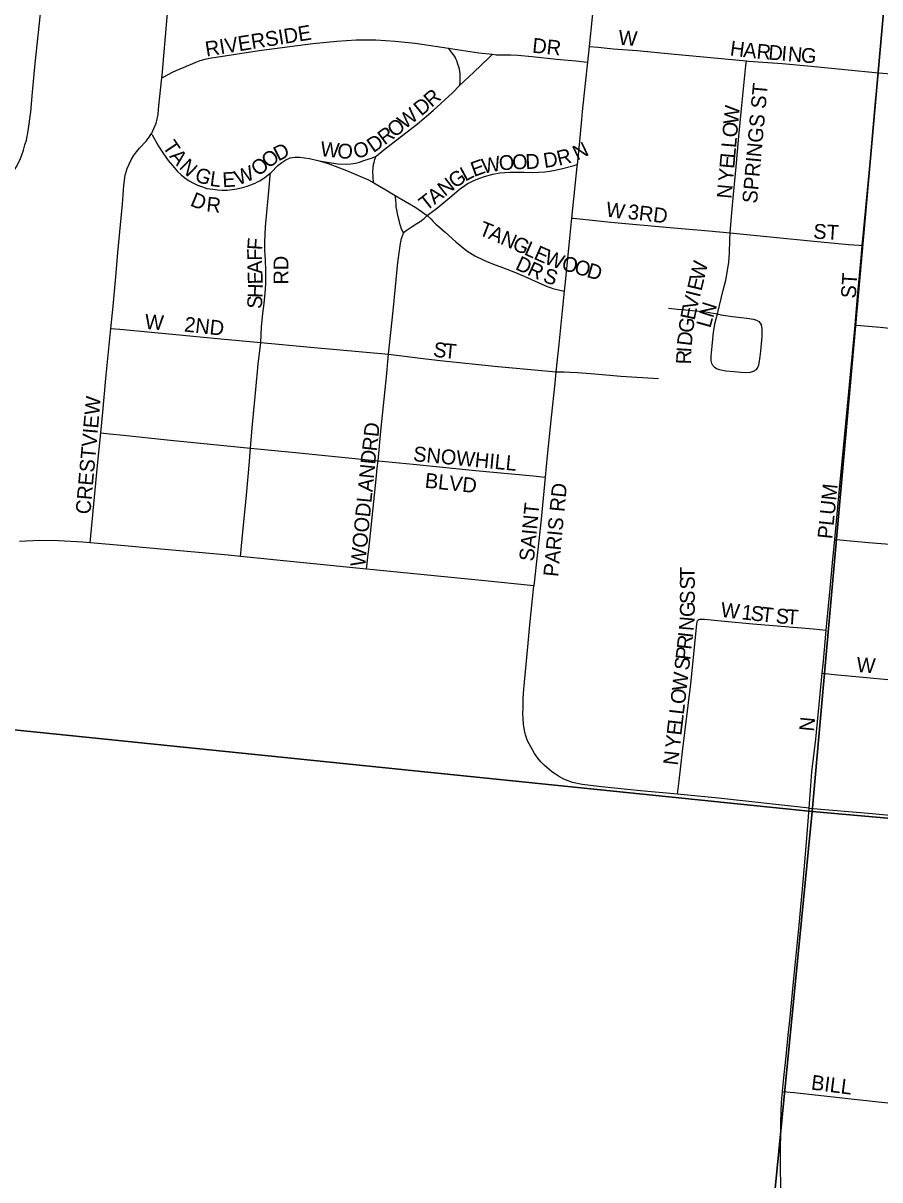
# Model space of a CAD drawing. Extents: x -209 to 4852, y 0 to 905.
# Drawn here: x 100.81 to 111.72, y 290.63 to 305.36 of the extents above; entities that cross this region are included whole.
import ezdxf

# ---------------------------------------------------------------- set-up
doc = ezdxf.new("R2010")
doc.units = 0
for name, color, linetype in [('GM_X_Airport_Location_Class_2', 7, 'Continuous'), ('GM_X_Airport_Location_Class_3', 7, 'Continuous'), ('GM_X_County_Subdivision_Text', 7, 'Continuous'), ('GM_X_Minor_River', 7, 'Continuous')]:
    doc.layers.add(name, color=color, linetype=linetype)

msp = doc.modelspace()

# ---------------------------------------------------------------- linework, layer by layer
at = {"layer": 'GM_X_Airport_Location_Class_2'}
for points in [[(102.579, 304.661), (102.582, 304.691), (102.604, 304.939), (102.647, 305.433), (102.71, 306.049), (102.749, 306.469), (102.76, 306.59)], [(108.119, 306.081), (108.06, 305.432), (108.02, 305.059)], [(100.345, 303.068), (100.437, 303.146), (100.521, 303.235), (100.56, 303.282), (100.596, 303.329), (100.659, 303.419), (100.72, 303.524), (100.762, 303.603), (100.775, 303.632), (100.789, 303.669), (100.815, 303.738), (100.833, 303.809), (100.851, 303.867), (100.876, 303.986), (100.908, 304.229), (100.931, 304.477), (100.964, 304.844), (101.082, 305.956), (101.084, 305.973)], [(102.579, 304.661), (102.603, 304.674), (102.713, 304.732), (102.76, 304.754), (102.861, 304.797), (103.001, 304.857), (103.065, 304.88), (103.147, 304.903), (103.207, 304.915), (103.267, 304.925), (103.818, 305.01), (104.5, 305.097), (104.806, 305.127), (105.053, 305.143), (105.303, 305.143), (105.551, 305.126), (105.806, 305.1), (106.227, 305.04)], [(106.227, 305.04), (106.617, 304.977), (106.787, 304.96)], [(106.375, 304.565), (106.376, 304.608), (106.377, 304.662), (106.376, 304.707), (106.371, 304.747), (106.364, 304.789), (106.349, 304.835), (106.334, 304.876), (106.322, 304.903), (106.312, 304.925), (106.297, 304.949), (106.281, 304.971), (106.227, 305.04)], [(108.02, 305.059), (107.999, 304.861)], [(108.02, 305.059), (108.133, 305.049), (108.325, 305.031), (108.633, 305.008), (109.063, 304.968), (110.023, 304.877)], [(106.375, 304.565), (106.423, 304.613), (106.551, 304.733), (106.742, 304.917), (106.787, 304.96)], [(106.787, 304.96), (106.834, 304.955), (106.87, 304.953), (107.022, 304.953), (107.112, 304.949), (107.296, 304.932), (107.606, 304.9), (107.852, 304.875), (107.999, 304.861)], [(107.999, 304.861), (107.969, 304.589), (107.933, 304.23), (107.922, 304.13), (107.885, 303.717), (107.868, 303.556)], [(109.817, 302.685), (109.838, 302.947), (109.859, 303.177), (109.892, 303.526), (109.928, 303.918), (109.961, 304.266), (110.017, 304.816), (110.023, 304.877)], [(110.023, 304.877), (110.049, 304.874), (110.479, 304.842), (110.848, 304.807), (111.706, 304.724)], [(111.499, 302.525), (111.519, 302.741), (111.597, 303.542), (111.656, 304.221), (111.674, 304.404), (111.699, 304.65), (111.706, 304.724)], [(111.706, 304.724), (111.712, 304.724), (111.959, 304.701), (112.76, 304.623), (112.913, 304.609)], [(102.443, 303.948), (102.449, 303.957), (102.477, 304.014), (102.504, 304.083), (102.519, 304.134), (102.529, 304.193), (102.536, 304.262), (102.549, 304.383), (102.579, 304.661)], [(105.307, 303.664), (105.405, 303.743), (105.497, 303.815), (105.835, 304.076), (106.034, 304.244), (106.279, 304.469), (106.375, 304.565)], [(101.928, 301.469), (101.957, 301.753), (101.991, 302.126), (102.018, 302.436), (102.078, 303.053), (102.095, 303.288), (102.105, 303.389), (102.112, 303.424), (102.117, 303.448), (102.121, 303.464), (102.137, 303.506), (102.16, 303.562), (102.187, 303.616), (102.218, 303.669), (102.253, 303.717), (102.292, 303.764), (102.377, 303.855), (102.417, 303.904), (102.443, 303.948)], [(102.443, 303.948), (102.452, 303.933), (102.533, 303.79), (102.588, 303.707), (102.658, 303.61), (102.737, 303.514), (102.778, 303.468), (102.822, 303.425), (102.87, 303.387), (102.926, 303.35), (102.981, 303.319), (103.033, 303.296), (103.093, 303.272), (103.152, 303.253), (103.228, 303.241), (103.287, 303.233), (103.345, 303.231), (103.408, 303.232), (103.475, 303.237), (103.534, 303.247), (103.592, 303.259), (103.651, 303.277), (103.711, 303.298), (103.767, 303.321), (103.797, 303.338), (103.824, 303.351), (103.854, 303.369), (103.887, 303.393), (103.957, 303.448)], [(104.566, 303.607), (104.581, 303.605), (104.734, 303.579), (104.817, 303.566), (104.925, 303.56), (104.984, 303.565), (105.043, 303.576), (105.093, 303.588), (105.151, 303.606), (105.206, 303.625), (105.26, 303.644), (105.307, 303.664)], [(105.277, 303.323), (105.275, 303.34), (105.268, 303.383), (105.267, 303.422), (105.265, 303.446), (105.265, 303.471), (105.268, 303.506), (105.275, 303.56), (105.28, 303.584), (105.284, 303.602), (105.289, 303.619), (105.298, 303.645), (105.307, 303.664)], [(103.957, 303.448), (103.968, 303.457), (104.056, 303.543), (104.105, 303.581), (104.155, 303.616), (104.211, 303.64), (104.271, 303.649), (104.333, 303.649), (104.395, 303.643), (104.456, 303.634), (104.566, 303.607)], [(104.566, 303.607), (104.581, 303.605), (104.696, 303.569), (104.93, 303.481), (105.1, 303.41), (105.209, 303.36), (105.277, 303.323)], [(105.956, 302.908), (106.093, 303.009), (106.269, 303.159), (106.363, 303.238), (106.468, 303.31), (106.524, 303.339), (106.581, 303.364), (106.689, 303.406), (106.793, 303.434), (106.884, 303.451), (107.009, 303.461), (107.192, 303.459), (107.296, 303.457), (107.456, 303.465), (107.521, 303.473), (107.587, 303.485), (107.679, 303.504), (107.831, 303.546), (107.868, 303.556)], [(107.868, 303.556), (107.865, 303.533), (107.795, 302.875)], [(103.836, 301.29), (103.847, 301.488), (103.864, 301.661), (103.879, 301.786), (103.89, 301.875), (103.899, 301.969), (103.903, 302.045), (103.903, 302.118), (103.901, 302.207), (103.898, 302.345), (103.889, 302.457), (103.887, 302.574), (103.898, 302.764), (103.947, 303.312), (103.955, 303.42), (103.957, 303.448)], [(105.277, 303.323), (105.43, 303.233), (105.551, 303.162)], [(105.551, 303.162), (105.814, 303.008), (105.956, 302.908)], [(105.657, 302.682), (105.651, 302.695), (105.632, 302.735), (105.623, 302.762), (105.613, 302.789), (105.6, 302.843), (105.585, 302.908), (105.57, 302.979), (105.564, 303.016), (105.56, 303.058), (105.553, 303.14), (105.551, 303.162)], [(105.657, 302.682), (105.67, 302.701), (105.688, 302.716), (105.751, 302.758), (105.827, 302.805), (105.848, 302.818), (105.866, 302.83), (105.885, 302.843), (105.906, 302.859), (105.92, 302.871), (105.932, 302.883), (105.956, 302.908)], [(105.956, 302.908), (106.003, 302.864), (106.035, 302.831), (106.068, 302.797), (106.118, 302.756), (106.185, 302.695), (106.322, 302.573), (106.417, 302.496), (106.462, 302.459), (106.565, 302.396), (106.678, 302.339), (106.791, 302.293), (106.916, 302.246), (107.08, 302.184), (107.201, 302.13), (107.454, 302.016), (107.512, 301.994), (107.538, 301.986), (107.559, 301.979), (107.647, 301.957), (107.702, 301.945)], [(107.795, 302.875), (107.768, 302.619), (107.713, 302.057), (107.702, 301.945)], [(107.795, 302.875), (107.816, 302.873), (107.939, 302.86), (108.298, 302.823), (109.046, 302.757), (109.543, 302.711), (109.817, 302.685)], [(105.464, 301.143), (105.523, 301.694), (105.552, 302.001), (105.583, 302.308), (105.609, 302.491), (105.619, 302.553), (105.632, 302.614), (105.657, 302.682)], [(109.654, 301.654), (109.729, 301.958), (109.76, 302.085), (109.784, 302.206), (109.799, 302.312), (109.809, 302.428), (109.814, 302.599), (109.817, 302.685)], [(109.817, 302.685), (110.409, 302.628), (110.841, 302.587), (111.322, 302.539), (111.46, 302.528), (111.499, 302.525)], [(111.409, 301.513), (111.414, 301.566), (111.44, 301.876), (111.484, 302.37), (111.499, 302.525)], [(107.702, 301.945), (107.678, 301.694), (107.632, 301.27), (107.597, 300.919)], [(109.029, 301.728), (109.144, 301.717), (109.246, 301.707), (109.507, 301.683), (109.601, 301.666), (109.654, 301.654)], [(109.613, 300.983), (109.596, 300.998), (109.582, 301.023), (109.574, 301.059), (109.573, 301.119), (109.586, 301.245), (109.605, 301.423), (109.627, 301.544), (109.654, 301.654)], [(109.654, 301.654), (109.699, 301.644), (109.848, 301.621), (109.955, 301.61), (110.03, 301.599), (110.115, 301.588), (110.152, 301.576), (110.181, 301.56), (110.2, 301.538), (110.214, 301.512)], [(101.799, 300.14), (101.825, 300.403), (101.863, 300.834), (101.928, 301.469)], [(101.928, 301.469), (102.044, 301.459), (102.712, 301.398), (103.327, 301.339), (103.836, 301.29)], [(110.151, 300.947), (110.169, 300.973), (110.183, 301.008), (110.192, 301.055), (110.2, 301.111), (110.207, 301.182), (110.223, 301.367), (110.226, 301.429), (110.224, 301.473), (110.214, 301.512)], [(111.149, 298.783), (111.202, 299.337), (111.271, 300.081), (111.409, 301.513)], [(111.409, 301.513), (111.475, 301.507), (111.728, 301.484), (112.053, 301.454), (112.429, 301.419), (112.879, 301.378)], [(103.707, 299.947), (103.729, 300.205), (103.773, 300.694), (103.806, 301.013), (103.836, 301.29)], [(103.836, 301.29), (104.471, 301.23), (105.464, 301.143)], [(105.332, 299.786), (105.368, 300.163), (105.442, 300.898), (105.455, 301.05), (105.464, 301.143)], [(105.464, 301.143), (105.941, 301.083), (106.124, 301.061), (106.859, 300.986), (107.466, 300.929), (107.597, 300.919)], [(107.597, 300.919), (107.582, 300.775), (107.536, 300.342), (107.486, 299.848), (107.46, 299.577)], [(107.597, 300.919), (107.702, 300.917), (107.779, 300.915), (107.873, 300.908), (108.092, 300.89), (108.422, 300.862), (108.905, 300.833)], [(109.613, 300.983), (109.642, 300.962), (109.678, 300.948), (109.718, 300.938), (109.762, 300.931), (109.866, 300.92), (109.953, 300.913), (110.015, 300.91), (110.074, 300.914), (110.115, 300.926), (110.151, 300.947)], [(101.666, 298.741), (101.683, 298.919), (101.759, 299.723), (101.799, 300.14)], [(101.799, 300.14), (101.915, 300.129), (102.09, 300.11), (102.646, 300.053), (103.707, 299.947)], [(103.579, 298.566), (103.592, 298.701), (103.6, 298.792), (103.655, 299.347), (103.693, 299.778), (103.698, 299.84), (103.707, 299.947)], [(103.707, 299.947), (104.279, 299.89), (105.332, 299.786)], [(105.182, 298.406), (105.206, 298.597), (105.213, 298.657), (105.306, 299.549), (105.322, 299.693), (105.332, 299.786)], [(105.332, 299.786), (105.777, 299.741), (106.574, 299.663), (107.306, 299.592), (107.46, 299.577)], [(107.46, 299.577), (107.407, 299.043), (107.316, 298.193)], [(111.041, 297.628), (111.091, 298.161), (111.125, 298.533), (111.149, 298.783)], [(111.149, 298.783), (111.212, 298.777), (111.58, 298.745), (111.957, 298.713), (112.507, 298.664), (112.621, 298.654)], [(109.405, 297.755), (109.419, 297.765), (109.429, 297.768), (109.442, 297.769), (109.455, 297.769), (109.489, 297.767), (109.744, 297.743), (110.105, 297.711), (110.416, 297.684), (110.879, 297.644), (111.041, 297.628)], [(109.147, 295.542), (109.166, 295.709), (109.208, 296.082), (109.316, 296.947), (109.392, 297.703), (109.395, 297.729), (109.397, 297.74), (109.4, 297.748), (109.405, 297.755)], [(110.989, 297.08), (111.004, 297.232), (111.041, 297.628)], [(110.822, 295.363), (110.844, 295.647), (110.858, 295.826), (110.906, 296.24), (110.989, 297.08)], [(110.989, 297.08), (111.029, 297.076), (111.142, 297.064), (111.512, 297.029), (111.873, 296.995), (112.229, 296.966), (112.458, 296.944)], [(110.822, 295.363), (111.625, 295.294), (112.308, 295.231)], [(110.482, 291.757), (110.633, 291.741), (111.436, 291.655), (111.823, 291.61), (111.966, 291.591)]]:
    msp.add_lwpolyline(points, dxfattribs=at)
at = {"layer": 'GM_X_County_Subdivision_Text'}
for points in [[(107.316, 298.193), (106.692, 298.257), (105.273, 298.397), (105.182, 298.406), (103.579, 298.566), (103.421, 298.582), (102.805, 298.637), (102.565, 298.659), (102.006, 298.712), (101.666, 298.741), (101.57, 298.75), (101.261, 298.768), (101.024, 298.77), (100.763, 298.758)], [(107.583, 295.8), (107.542, 295.829), (107.447, 295.908), (107.405, 295.951), (107.365, 295.997), (107.326, 296.057), (107.276, 296.142), (107.235, 296.221), (107.211, 296.294), (107.197, 296.353), (107.184, 296.433), (107.178, 296.506), (107.177, 296.574), (107.178, 296.63), (107.179, 296.699), (107.18, 296.764), (107.189, 296.878), (107.239, 297.415), (107.266, 297.697), (107.316, 298.193)], [(110.822, 295.363), (109.667, 295.489), (109.232, 295.534), (109.147, 295.542), (108.673, 295.585), (108.176, 295.633), (107.93, 295.664), (107.81, 295.691), (107.752, 295.709), (107.696, 295.733), (107.643, 295.761), (107.591, 295.794), (107.583, 295.8)], [(110.476, 291.677), (110.477, 291.698), (110.482, 291.757), (110.494, 291.891), (110.531, 292.206), (110.557, 292.473), (110.58, 292.7), (110.629, 293.194), (110.696, 293.873), (110.747, 294.429), (110.788, 294.924), (110.822, 295.363)], [(110.43, 287.491), (110.44, 287.575), (110.459, 287.768), (110.474, 287.972), (110.481, 288.193), (110.474, 288.634), (110.47, 289.222), (110.468, 289.717), (110.463, 290.09), (110.461, 290.424), (110.459, 290.913), (110.463, 291.336), (110.468, 291.518), (110.476, 291.677)]]:
    msp.add_lwpolyline(points, dxfattribs=at)
at = {"layer": 'GM_X_Minor_River'}
for points in [[(112.672, 315.623), (110.863, 295.32), (90.648, 297.385), (92.468, 317.445)], [(112.672, 315.623), (132.725, 313.81), (130.833, 293.553), (110.863, 295.32)], [(90.648, 297.385), (110.863, 295.32), (108.909, 275.428), (88.927, 277.384)], [(110.863, 295.32), (130.833, 293.553), (129.104, 273.545), (108.909, 275.428)]]:
    msp.add_lwpolyline(points, close=True, dxfattribs=at)

# ---------------------------------------------------------------- texts
at = {"layer": 'GM_X_Airport_Location_Class_3'}
for s, height, rotation, p in [('RIVERSIDE', 0.1894, 9.2092, (103.145, 304.931)), ('DR', 0.1894, 353.9946, (107.289, 304.982)), ('W', 0.189, 355.6026, (108.388, 305.082)), ('H', 0.189, 352.4819, (109.807, 304.948)), ('A', 0.189, 353.7971, (109.977, 304.926)), ('R', 0.189, 355.1156, (110.147, 304.907)), ('D', 0.189, 355.1614, (110.297, 304.894)), ('I', 0.189, 355.142, (110.463, 304.88)), ('N', 0.189, 355.1614, (110.546, 304.873)), ('G', 0.189, 355.142, (110.712, 304.859)), ('SPRINGS ST', 0.1894, 84.8068, (110.158, 303.056)), ('R', 0.189, 40.7994, (106.013, 304.276)), ('W', 0.189, 39.1177, (105.673, 303.998)), ('D', 0.189, 39.3922, (105.881, 304.167)), ('W', 0.189, 84.0887, (109.917, 304.061)), ('O', 0.189, 38.706, (105.542, 303.893)), ('R', 0.189, 36.2749, (105.414, 303.798)), ('O', 0.189, 84.9006, (109.903, 303.896)), ('T', 0.189, 304.213, (102.579, 303.785)), ('D', 0.189, 26.8485, (104.06, 303.594)), ('W', 0.189, 354.0887, (104.59, 303.665)), ('O', 0.189, 354.101, (104.805, 303.643)), ('O', 0.189, 13.8265, (105.042, 303.63)), ('D', 0.189, 34.424, (105.271, 303.7)), ('N', 0.189, 25.5982, (107.867, 303.605)), ('L', 0.189, 84.9097, (109.891, 303.763)), ('A', 0.189, 309.567, (102.666, 303.659)), ('O', 0.189, 36.3584, (103.933, 303.5)), ('W', 0.189, 10.2612, (106.67, 303.44)), ('O', 0.189, 5.9129, (106.88, 303.478)), ('O', 0.189, 1.2458, (107.041, 303.495)), ('D', 0.189, 1.9763, (107.211, 303.499)), ('D', 0.189, 8.8465, (107.452, 303.512)), ('R', 0.189, 13.6967, (107.633, 303.541)), ('E', 0.189, 84.9119, (109.867, 303.498)), ('L', 0.189, 84.8847, (109.879, 303.63)), ('N', 0.189, 315.8278, (102.788, 303.514)), ('G', 0.189, 340.909, (102.984, 303.351)), ('W', 0.189, 21.376, (103.549, 303.289)), ('O', 0.189, 38.2579, (103.804, 303.398)), ('L', 0.189, 28.0677, (106.442, 303.337)), ('E', 0.189, 19.9901, (106.553, 303.397)), ('L', 0.189, 352.1159, (103.18, 303.287)), ('E', 0.189, 3.4299, (103.353, 303.267)), ('N', 0.189, 38.2261, (106.182, 303.143)), ('G', 0.189, 35.1209, (106.311, 303.245)), ('Y', 0.189, 84.9223, (109.852, 303.332)), ('A', 0.189, 38.2261, (106.051, 303.04)), ('N', 0.189, 84.9006, (109.833, 303.116)), ('D', 0.189, 337.4356, (102.927, 303.038)), ('R', 0.189, 354.1179, (103.138, 302.96)), ('T', 0.189, 38.2033, (105.946, 302.957)), ('W', 0.189, 351.2589, (108.224, 302.898)), ('3RD', 0.1894, 353.4126, (108.506, 302.865)), ('T', 0.189, 338.366, (106.602, 302.666)), ('ST', 0.1894, 356.4254, (110.871, 302.615)), ('A', 0.189, 336.0064, (106.724, 302.618)), ('N', 0.189, 336.0064, (106.877, 302.55)), ('G', 0.189, 336.0064, (107.029, 302.482)), ('F', 0.189, 86.2277, (103.853, 302.463)), ('L', 0.189, 336.0015, (107.181, 302.415)), ('E', 0.189, 335.9995, (107.303, 302.36)), ('F', 0.189, 90.5464, (103.854, 302.333)), ('A', 0.189, 91.7846, (103.859, 302.168)), ('RD', 0.1894, 90, (104.189, 302.029)), ('D', 0.189, 335.263, (107.068, 302.228)), ('W', 0.189, 339.1625, (107.435, 302.302)), ('O', 0.189, 345.0032, (107.658, 302.218)), ('O', 0.189, 343.6043, (107.818, 302.175)), ('W', 0.189, 76.6267, (109.481, 302.069)), ('E', 0.189, 91.6891, (103.863, 302.034)), ('R', 0.189, 335.3311, (107.22, 302.158)), ('S', 0.189, 341.2232, (107.421, 302.067)), ('D', 0.189, 343.6106, (107.978, 302.128)), ('E', 0.189, 76.3481, (109.45, 301.938)), ('ST', 0.1894, 86.4262, (111.416, 301.848)), ('H', 0.189, 88.3151, (103.859, 301.856)), ('V', 0.189, 76.3402, (109.391, 301.695)), ('I', 0.189, 76.3564, (109.43, 301.857)), ('S', 0.189, 86.3367, (103.85, 301.715)), ('E', 0.189, 77.8327, (109.363, 301.566)), ('N', 0.189, 72.6225, (109.599, 301.594)), ('W', 0.189, 355.6039, (102.355, 301.465)), ('2ND', 0.1894, 353.6634, (102.856, 301.432)), ('L', 0.189, 74.4861, (109.563, 301.467)), ('G', 0.189, 83.3629, (109.344, 301.406)), ('D', 0.189, 83.3846, (109.325, 301.24)), ('S', 0.189, 352.0786, (106.026, 301.114)), ('T', 0.189, 354.4384, (106.166, 301.095)), ('R', 0.189, 88.2753, (109.316, 301.011)), ('I', 0.189, 86.631, (109.321, 301.16)), ('CRESTVIEW', 0.1894, 84.8704, (101.666, 299.098)), ('RD', 0.1894, 83.982, (105.316, 299.9)), ('WOODLAND', 0.1894, 84.3609, (105.166, 298.431)), ('SNOWHILL', 0.1894, 354.5223, (105.773, 299.782)), ('BLVD', 0.1894, 353.833, (105.921, 299.444)), ('PARIS RD', 0.1894, 84.4708, (107.624, 298.302)), ('PLUM', 0.1894, 84.1724, (111.116, 298.783)), ('SAINT', 0.1894, 84.4277, (107.316, 298.499)), ('T', 0.189, 89.9956, (109.366, 298.28)), ('S', 0.189, 89.9956, (109.366, 298.146)), ('S', 0.189, 89.9956, (109.366, 297.963)), ('G', 0.189, 89.4861, (109.365, 297.795)), ('W', 0.189, 353.5298, (109.689, 297.798)), ('1', 0.189, 353.5219, (109.954, 297.768)), ('S', 0.189, 353.5496, (110.07, 297.755)), ('T', 0.189, 353.5391, (110.203, 297.74)), ('N', 0.189, 85.094, (109.35, 297.613)), ('S', 0.189, 355.278, (110.391, 297.719)), ('T', 0.189, 356.1278, (110.527, 297.708)), ('R', 0.189, 83.3299, (109.322, 297.375)), ('I', 0.189, 83.3432, (109.339, 297.524)), ('P', 0.189, 83.346, (109.307, 297.242)), ('S', 0.189, 83.3434, (109.291, 297.11)), ('W', 0.189, 355.6039, (111.421, 297.098)), ('W', 0.189, 83.3442, (109.26, 296.845)), ('O', 0.189, 83.3447, (109.241, 296.679)), ('L', 0.189, 83.3189, (109.225, 296.547)), ('E', 0.189, 83.3434, (109.194, 296.282)), ('L', 0.189, 83.346, (109.21, 296.414)), ('N', 0.189, 84.2699, (110.883, 296.333)), ('Y', 0.189, 83.3195, (109.175, 296.116)), ('N', 0.189, 83.3412, (109.15, 295.901)), ('BILL', 0.1894, 352.6512, (110.84, 291.781))]:
    msp.add_text(s, height=height, rotation=rotation, dxfattribs=at).set_placement(p)

doc.saveas('drawing.dxf')
